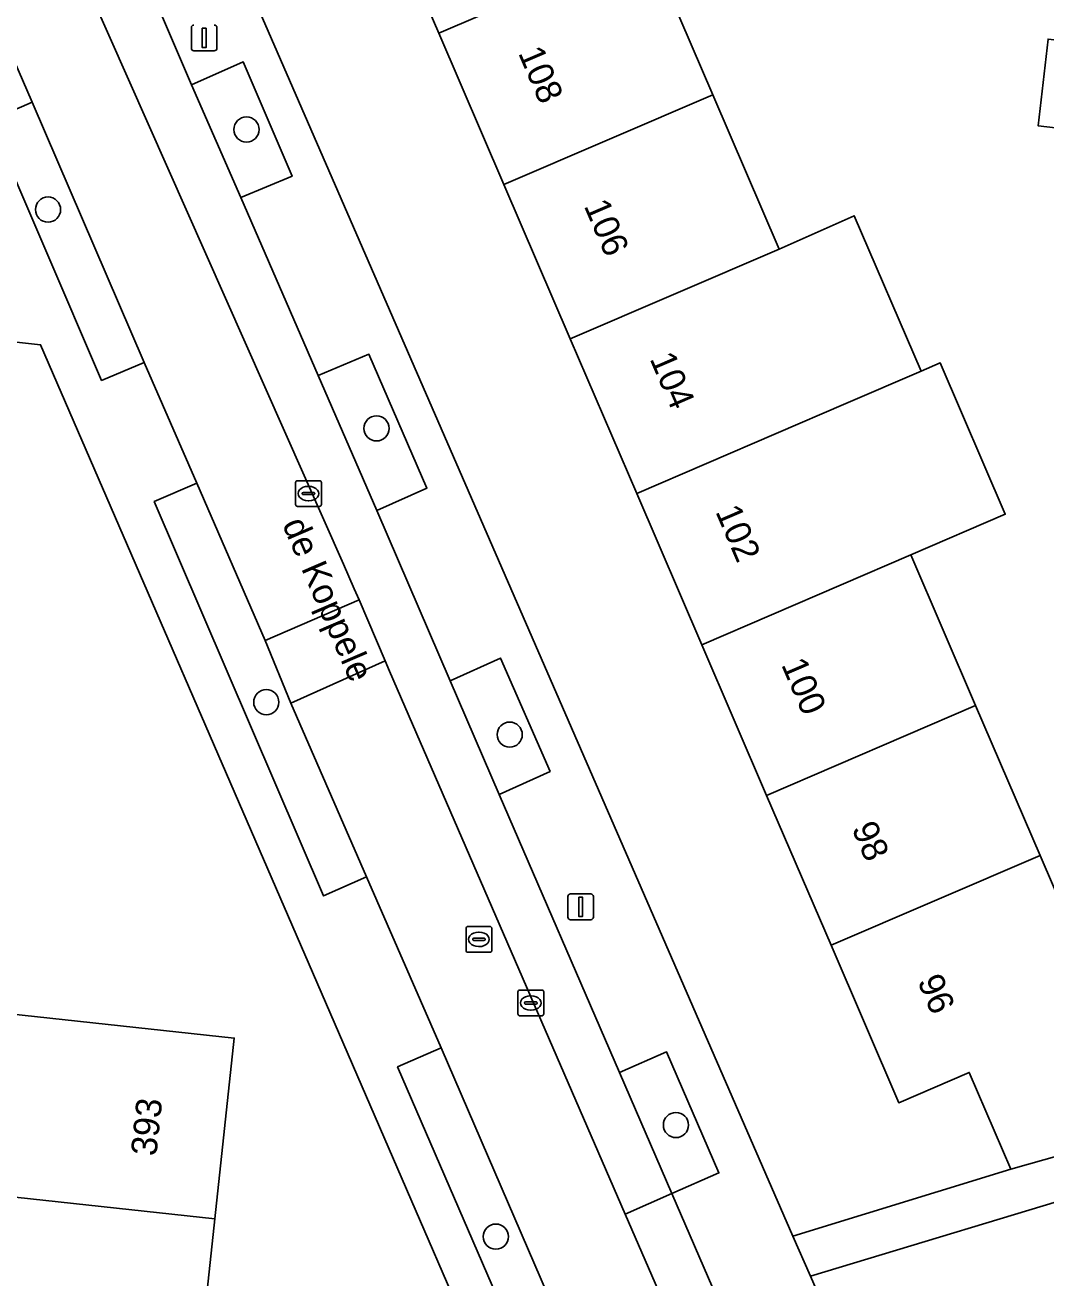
# Model space of a CAD drawing. Extents: x 162026 to 163502, y 387295 to 388169.
# Drawn here: x 162201.76 to 162241.43, y 387864.8 to 387913.49 of the extents above; entities that cross this region are included whole.
import ezdxf

# ---------------------------------------------------------------- set-up
doc = ezdxf.new("R2010")
doc.units = 0
for name, color, linetype in [('IMGEO_Boom', 7, 'Continuous'), ('IMGEO_Erf', 7, 'Continuous'), ('IMGEO_Groenvoorziening', 7, 'Continuous'), ('IMGEO_Kolk', 7, 'Continuous'), ('IMGEO_Lichtmast', 7, 'Continuous'), ('IMGEO_Openbare_ruimte_label', 7, 'Continuous'), ('IMGEO_Pand', 7, 'Continuous'), ('IMGEO_Pand_nummerreeks', 7, 'Continuous'), ('IMGEO_Parkeervlak_open', 7, 'Continuous'), ('IMGEO_Rijbaan_lokaal_open', 7, 'Continuous'), ('IMGEO_Rioolput', 7, 'Continuous'), ('IMGEO_Voetpad_open', 7, 'Continuous')]:
    doc.layers.add(name, color=color, linetype=linetype)

msp = doc.modelspace()

# ---------------------------------------------------------------- linework, layer by layer
at = {"layer": 'IMGEO_Boom'}
for centre in [(162210.37, 387909.425), (162202.657, 387906.315), (162215.422, 387897.813), (162211.139, 387887.172), (162220.596, 387885.913), (162227.054, 387870.742), (162220.056, 387866.404)]:
    msp.add_circle(centre, 0.489, dxfattribs=at)
at = {"layer": 'IMGEO_Erf'}
for points in [[(162243.847, 387933.152), (162225.162, 387935.191), (162222.631, 387934.077), (162224.435, 387930.031), (162220.869, 387928.498), (162223.427, 387922.55), (162226.365, 387923.783), (162228.885, 387917.923), (162225.961, 387916.658), (162228.49, 387910.779), (162231.07, 387904.779), (162233.982, 387906.073), (162236.58, 387900.035), (162237.322, 387900.354), (162239.85, 387894.475), (162236.18, 387892.897), (162238.698, 387887.042), (162241.202, 387881.22), (162242.796, 387877.513)], [(162247.09, 387908.882), (162241.127, 387909.57), (162241.516, 387912.939)], [(162230.561, 387835.984), (162213.439, 387875.511), (162202.371, 387901.061), (162191.595, 387902.255)], [(162281.738, 387867.693), (162271.802, 387868.819), (162271.39, 387865.18), (162268.67, 387865.488), (162266.123, 387865.777), (162266.535, 387869.416), (162259.444, 387870.039), (162259.141, 387866.538), (162256.133, 387866.798), (162255.74, 387863.589), (162245.204, 387864.77), (162244.103, 387868.45), (162232.282, 387864.869), (162241.346, 387844.054)]]:
    msp.add_lwpolyline(points, dxfattribs=at)
for points in [[(162233.081, 387877.727), (162230.578, 387883.548), (162228.059, 387889.405), (162225.531, 387895.282), (162222.949, 387901.286), (162220.369, 387907.286), (162217.84, 387913.165), (162215.306, 387919.056), (162212.716, 387925.079), (162218.89, 387927.735), (162217.151, 387931.664), (162205.445, 387926.498), (162231.603, 387866.429), (162240.067, 387869.028), (162238.451, 387872.785), (162235.713, 387871.608)], [(162194.577, 387862.866), (162194.848, 387865.392), (162198.873, 387864.96), (162199.216, 387868.166), (162198.101, 387868.286), (162198.455, 387871.588), (162196.578, 387871.789), (162196.977, 387875.508), (162199.969, 387875.187), (162209.893, 387874.123), (162209.141, 387867.102), (162208.388, 387860.08), (162201.339, 387860.836), (162201.035, 387857.999), (162200.573, 387853.691), (162193.673, 387854.43), (162194.115, 387858.555), (162194.134, 387858.736)]]:
    msp.add_lwpolyline(points, close=True, dxfattribs=at)
at = {"layer": 'IMGEO_Groenvoorziening'}
for points in [[(162208.23, 387911.16), (162210.149, 387906.788), (162212.142, 387907.612), (162210.241, 387912.052)], [(162202.039, 387910.495), (162200.396, 387909.773), (162204.739, 387899.677), (162206.391, 387900.374)], [(162213.151, 387899.869), (162215.43, 387894.623), (162217.38, 387895.491), (162215.128, 387900.695)], [(162208.436, 387895.684), (162206.787, 387894.965), (162213.36, 387879.645), (162215.031, 387880.388), (162212.088, 387887.135), (162211.1, 387889.572)], [(162218.278, 387888), (162220.187, 387883.585), (162222.164, 387884.48), (162220.244, 387888.884)], [(162217.932, 387873.737), (162216.236, 387872.997), (162222.47, 387858.614), (162224.144, 387859.344)], [(162224.859, 387872.782), (162226.899, 387868.081), (162228.724, 387868.882), (162226.693, 387873.584)]]:
    msp.add_lwpolyline(points, close=True, dxfattribs=at)
at = {"layer": 'IMGEO_Kolk'}
for p, q in [((162212.277, 387894.854), (162212.277, 387895.706)), ((162212.352, 387895.78), (162213.204, 387895.78)), ((162212.765, 387895.56), (162212.79, 387895.56)), ((162213.278, 387895.706), (162213.278, 387894.854)), ((162212.536, 387895.274), (162212.536, 387895.286)), ((162212.974, 387895.237), (162212.576, 387895.237)), ((162212.579, 387895.323), (162212.977, 387895.323)), ((162212.788, 387895), (162212.763, 387895)), ((162213.02, 387895.286), (162213.02, 387895.274)), ((162213.204, 387894.78), (162212.352, 387894.78)), ((162220.992, 387875.985), (162221.844, 387875.985)), ((162220.917, 387875.059), (162220.917, 387875.911)), ((162221.176, 387875.479), (162221.176, 387875.491)), ((162221.219, 387875.528), (162221.617, 387875.528)), ((162221.405, 387875.765), (162221.43, 387875.765)), ((162221.66, 387875.491), (162221.66, 387875.479)), ((162221.918, 387875.911), (162221.918, 387875.059)), ((162221.844, 387874.985), (162220.992, 387874.985)), ((162221.614, 387875.442), (162221.216, 387875.442)), ((162221.428, 387875.205), (162221.403, 387875.205))]:
    msp.add_line(p, q, dxfattribs=at)
for points in [[(162212.277, 387894.854), (162212.277, 387895.706)], [(162212.352, 387895.78), (162213.204, 387895.78)], [(162213.278, 387895.706), (162213.278, 387894.854)], [(162213.204, 387894.78), (162212.352, 387894.78)], [(162220.992, 387875.985), (162221.844, 387875.985)], [(162220.917, 387875.059), (162220.917, 387875.911)], [(162221.918, 387875.911), (162221.918, 387875.059)], [(162221.844, 387874.985), (162220.992, 387874.985)]]:
    msp.add_lwpolyline(points, dxfattribs=at)
for centre, radius, start, end in [((162212.354, 387895.704), 0.0765, 91.552, 178.448), ((162212.354, 387895.704), 0.0765, 91.552, 178.448), ((162213.202, 387895.704), 0.0765, 1.552, 88.448), ((162213.202, 387895.704), 0.0765, 1.552, 88.448), ((162212.576, 387895.283), 0.0403, 85.8775, 175.7526), ((162212.573, 387895.273), 0.0366, 178.938, 274.7102), ((162212.977, 387895.28), 0.043, 264.8664, 352.4533), ((162212.981, 387895.285), 0.0386, 1.7309, 96.639), ((162212.354, 387894.856), 0.0765, 181.552, 268.448), ((162212.354, 387894.856), 0.0765, 181.552, 268.448), ((162213.202, 387894.856), 0.0765, 271.552, 358.448), ((162213.202, 387894.856), 0.0765, 271.552, 358.448), ((162220.994, 387875.909), 0.0765, 91.552, 178.448), ((162220.994, 387875.909), 0.0765, 91.552, 178.448), ((162221.842, 387875.909), 0.0765, 1.552, 88.448), ((162221.842, 387875.909), 0.0765, 1.552, 88.448), ((162221.216, 387875.488), 0.0403, 85.8775, 175.7526), ((162221.213, 387875.478), 0.0366, 178.938, 274.7102), ((162221.617, 387875.485), 0.043, 264.8664, 352.4533), ((162221.621, 387875.49), 0.0386, 1.7309, 96.639), ((162220.994, 387875.061), 0.0765, 181.552, 268.448), ((162220.994, 387875.061), 0.0765, 181.552, 268.448), ((162221.842, 387875.061), 0.0765, 271.552, 358.448), ((162221.842, 387875.061), 0.0765, 271.552, 358.448)]:
    msp.add_arc(centre, radius, start, end, dxfattribs=at)
for centre, major_axis, ratio, start_param, end_param in [((162212.764, 387895.28), (-0.387, 0.002), 0.722429, 4.712389, 7.853982), ((162212.789, 387895.28), (-0.39, 0.002), 0.717154, 1.570796, 4.712389), ((162221.404, 387875.485), (-0.387, 0.002), 0.722429, 4.712389, 7.853982), ((162221.429, 387875.485), (-0.39, 0.002), 0.717154, 1.570796, 4.712389)]:
    msp.add_ellipse(centre, major_axis=major_axis, ratio=ratio, start_param=start_param, end_param=end_param, dxfattribs=at)
at = {"layer": 'IMGEO_Lichtmast'}
for p, q in [((162208.228, 387912.586), (162208.228, 387913.386)), ((162208.228, 387913.386), (162208.228, 387912.586)), ((162209.218, 387913.386), (162209.218, 387912.586)), ((162209.218, 387912.586), (162209.218, 387913.386)), ((162209.118, 387912.486), (162208.328, 387912.486)), ((162208.328, 387912.486), (162209.118, 387912.486)), ((162222.856, 387878.821), (162222.856, 387879.621)), ((162222.856, 387879.621), (162222.856, 387878.821)), ((162222.956, 387879.721), (162223.746, 387879.721)), ((162223.746, 387879.721), (162222.956, 387879.721)), ((162223.846, 387879.621), (162223.846, 387878.821)), ((162223.846, 387878.821), (162223.846, 387879.621)), ((162223.746, 387878.721), (162222.956, 387878.721)), ((162222.956, 387878.721), (162223.746, 387878.721))]:
    msp.add_line(p, q, dxfattribs=at)
for points in [[(162208.648, 387913.361), (162208.798, 387913.361), (162208.798, 387912.611), (162208.648, 387912.611), (162208.648, 387913.361)], [(162223.276, 387879.596), (162223.426, 387879.596), (162223.426, 387878.846), (162223.276, 387878.846), (162223.276, 387879.596)]]:
    msp.add_lwpolyline(points, dxfattribs=at)
for centre, start, end in [((162208.328, 387913.386), 90, 180), ((162208.328, 387913.386), 90, 180), ((162209.118, 387913.386), 0, 90), ((162209.118, 387913.386), 360, 90), ((162208.328, 387912.586), 180, 270), ((162208.328, 387912.586), 180, 270), ((162209.118, 387912.586), 270, 0), ((162209.118, 387912.586), 270, 0), ((162222.956, 387879.621), 90, 180), ((162222.956, 387879.621), 90, 180), ((162223.746, 387879.621), 0, 90), ((162223.746, 387879.621), 360, 90), ((162222.956, 387878.821), 180, 270), ((162222.956, 387878.821), 180, 270), ((162223.746, 387878.821), 270, 0), ((162223.746, 387878.821), 270, 0)]:
    msp.add_arc(centre, 0.1, start, end, dxfattribs=at)
at = {"layer": 'IMGEO_Pand'}
for points in [[(162228.885, 387917.923), (162226.365, 387923.783), (162223.427, 387922.55), (162215.306, 387919.056), (162217.84, 387913.165), (162225.961, 387916.658)], [(162228.49, 387910.779), (162225.961, 387916.658), (162217.84, 387913.165), (162220.369, 387907.286)], [(162247.479, 387912.251), (162241.516, 387912.939), (162241.127, 387909.57), (162247.09, 387908.882)], [(162231.07, 387904.779), (162228.49, 387910.779), (162220.369, 387907.286), (162222.949, 387901.286)], [(162233.982, 387906.073), (162231.07, 387904.779), (162222.949, 387901.286), (162225.531, 387895.282), (162233.652, 387898.775), (162236.58, 387900.035)], [(162236.58, 387900.035), (162233.652, 387898.775), (162225.531, 387895.282), (162228.059, 387889.405), (162236.18, 387892.897), (162239.85, 387894.475), (162237.322, 387900.354)], [(162238.698, 387887.042), (162236.18, 387892.897), (162228.059, 387889.405), (162230.578, 387883.548)], [(162230.578, 387883.548), (162233.081, 387877.727), (162241.202, 387881.22), (162238.698, 387887.042)], [(162235.713, 387871.608), (162238.451, 387872.785), (162240.067, 387869.028), (162248.629, 387871.455), (162245.543, 387878.694), (162242.796, 387877.513), (162241.202, 387881.22), (162233.081, 387877.727)], [(162209.893, 387874.123), (162199.969, 387875.187), (162196.977, 387875.508), (162196.578, 387871.789), (162198.455, 387871.588), (162198.101, 387868.286), (162199.216, 387868.166), (162209.141, 387867.102)], [(162209.141, 387867.102), (162199.216, 387868.166), (162198.873, 387864.96), (162194.848, 387865.392), (162194.577, 387862.866), (162194.134, 387858.736), (162201.035, 387857.999), (162201.339, 387860.836), (162208.388, 387860.08)]]:
    msp.add_lwpolyline(points, close=True, dxfattribs=at)
at = {"layer": 'IMGEO_Parkeervlak_open'}
msp.add_lwpolyline([(162220.187, 387883.585), (162218.278, 387888), (162215.43, 387894.623), (162213.151, 387899.869), (162210.149, 387906.788), (162208.23, 387911.16), (162205.968, 387916.454), (162204.063, 387920.878), (162201.966, 387919.996), (162214.133, 387892.535), (162214.557, 387891.577), (162214.74, 387891.15), (162215.753, 387888.784), (162215.926, 387888.379), (162225.079, 387867.284), (162226.899, 387868.081), (162224.859, 387872.782)], close=True, dxfattribs=at)
at = {"layer": 'IMGEO_Rijbaan_lokaal_open'}
for points in [[(162193.279, 387930.725), (162197.786, 387920.309), (162199.391, 387916.6), (162202.039, 387910.495), (162206.391, 387900.374), (162208.436, 387895.684), (162211.1, 387889.572), (162214.74, 387891.15), (162214.557, 387891.577), (162214.133, 387892.535), (162201.966, 387919.996), (162197.516, 387930.164)], [(162228.452, 387859.53), (162225.079, 387867.284), (162215.926, 387888.379), (162215.753, 387888.784), (162212.088, 387887.135), (162215.031, 387880.388), (162217.932, 387873.737), (162224.144, 387859.344), (162227.027, 387852.664), (162233.232, 387838.283), (162233.979, 387836.551), (162234.306, 387835.772)]]:
    msp.add_lwpolyline(points, dxfattribs=at)
for points in [[(162214.74, 387891.15), (162211.1, 387889.572), (162212.088, 387887.135), (162215.753, 387888.784)], [(162226.899, 387868.081), (162225.079, 387867.284), (162228.452, 387859.53), (162230.255, 387860.338)]]:
    msp.add_lwpolyline(points, close=True, dxfattribs=at)
at = {"layer": 'IMGEO_Rioolput'}
for p, q in [((162218.9, 387877.53), (162218.9, 387878.382)), ((162218.975, 387878.456), (162219.827, 387878.456)), ((162219.901, 387878.382), (162219.901, 387877.53)), ((162219.159, 387877.95), (162219.159, 387877.962)), ((162219.597, 387877.913), (162219.199, 387877.913)), ((162219.202, 387877.999), (162219.6, 387877.999)), ((162219.388, 387878.236), (162219.413, 387878.236)), ((162219.643, 387877.962), (162219.643, 387877.95)), ((162219.827, 387877.456), (162218.975, 387877.456)), ((162219.411, 387877.676), (162219.386, 387877.676))]:
    msp.add_line(p, q, dxfattribs=at)
for points in [[(162218.9, 387877.53), (162218.9, 387878.382)], [(162218.975, 387878.456), (162219.827, 387878.456)], [(162219.901, 387878.382), (162219.901, 387877.53)], [(162219.827, 387877.456), (162218.975, 387877.456)]]:
    msp.add_lwpolyline(points, dxfattribs=at)
for centre, radius, start, end in [((162218.977, 387878.38), 0.0765, 91.552, 178.448), ((162218.977, 387878.38), 0.0765, 91.552, 178.448), ((162219.825, 387878.38), 0.0765, 1.552, 88.448), ((162219.825, 387878.38), 0.0765, 1.552, 88.448), ((162219.199, 387877.959), 0.0403, 85.8775, 175.7526), ((162219.196, 387877.949), 0.0366, 178.938, 274.7102), ((162219.6, 387877.956), 0.043, 264.8664, 352.4533), ((162219.604, 387877.961), 0.0386, 1.7309, 96.639), ((162218.977, 387877.532), 0.0765, 181.552, 268.448), ((162218.977, 387877.532), 0.0765, 181.552, 268.448), ((162219.825, 387877.532), 0.0765, 271.552, 358.448), ((162219.825, 387877.532), 0.0765, 271.552, 358.448)]:
    msp.add_arc(centre, radius, start, end, dxfattribs=at)
for centre, major_axis, ratio, start_param, end_param in [((162219.387, 387877.956), (-0.387, 0.002), 0.722429, 4.712389, 7.853982), ((162219.412, 387877.956), (-0.39, 0.002), 0.717154, 1.570796, 4.712389)]:
    msp.add_ellipse(centre, major_axis=major_axis, ratio=ratio, start_param=start_param, end_param=end_param, dxfattribs=at)
at = {"layer": 'IMGEO_Voetpad_open'}
for points in [[(162200.396, 387909.773), (162202.039, 387910.495), (162199.391, 387916.6), (162197.747, 387915.845), (162196.105, 387919.57), (162197.786, 387920.309), (162193.279, 387930.725)], [(162199.97, 387930.267), (162204.063, 387920.878), (162206.039, 387921.731), (162207.985, 387917.244), (162205.968, 387916.454), (162208.23, 387911.16), (162210.241, 387912.052), (162212.142, 387907.612), (162210.149, 387906.788), (162213.151, 387899.869), (162215.128, 387900.695), (162217.38, 387895.491), (162215.43, 387894.623), (162218.278, 387888), (162220.244, 387888.884), (162222.164, 387884.48), (162220.187, 387883.585), (162224.859, 387872.782), (162226.693, 387873.584), (162228.724, 387868.882), (162226.899, 387868.081), (162230.255, 387860.338)], [(162241.346, 387844.054), (162232.282, 387864.869), (162231.603, 387866.429), (162205.445, 387926.498)], [(162164.457, 387912.774), (162162.443, 387912.958), (162161.838, 387907.556), (162160.086, 387907.751), (162159.835, 387905.769), (162161.942, 387905.547), (162161.931, 387905.419), (162165.789, 387905.052), (162166.289, 387905.004), (162168.455, 387904.798), (162168.92, 387904.753), (162174.719, 387904.201), (162181.596, 387903.362), (162191.595, 387902.255), (162202.371, 387901.061), (162213.439, 387875.511), (162230.561, 387835.984)], [(162234.306, 387835.772), (162233.979, 387836.551), (162233.232, 387838.283), (162231.571, 387837.579), (162230.983, 387838.938), (162225.341, 387851.959), (162227.027, 387852.664), (162224.144, 387859.344), (162222.47, 387858.614), (162216.236, 387872.997), (162217.932, 387873.737), (162215.031, 387880.388), (162213.36, 387879.645), (162206.787, 387894.965), (162208.436, 387895.684), (162206.391, 387900.374), (162204.739, 387899.677), (162200.396, 387909.773)], [(162248.629, 387871.455), (162240.067, 387869.028), (162231.603, 387866.429), (162232.282, 387864.869), (162244.103, 387868.45)]]:
    msp.add_lwpolyline(points, dxfattribs=at)

# ---------------------------------------------------------------- texts
at = {"layer": 'IMGEO_Openbare_ruimte_label'}
msp.add_text('de Koppele', height=1, rotation=293.334, dxfattribs=at).set_placement((162211.744, 387894.088))
at = {"layer": 'IMGEO_Pand_nummerreeks'}
for s, rotation, p in [('108', 293.2717, (162220.912, 387912.401)), ('106', 293.2717, (162223.466, 387906.462)), ('104', 293.2733, (162226.022, 387900.521)), ('102', 293.2733, (162228.576, 387894.582)), ('100', 293.2717, (162231.133, 387888.636)), ('98', 293.2717, (162233.87, 387882.272)), ('96', 293.2717, (162236.424, 387876.333)), ('393', 83.881, (162206.864, 387869.51))]:
    msp.add_text(s, height=1, rotation=rotation, dxfattribs=at).set_placement(p)

doc.saveas('drawing.dxf')
